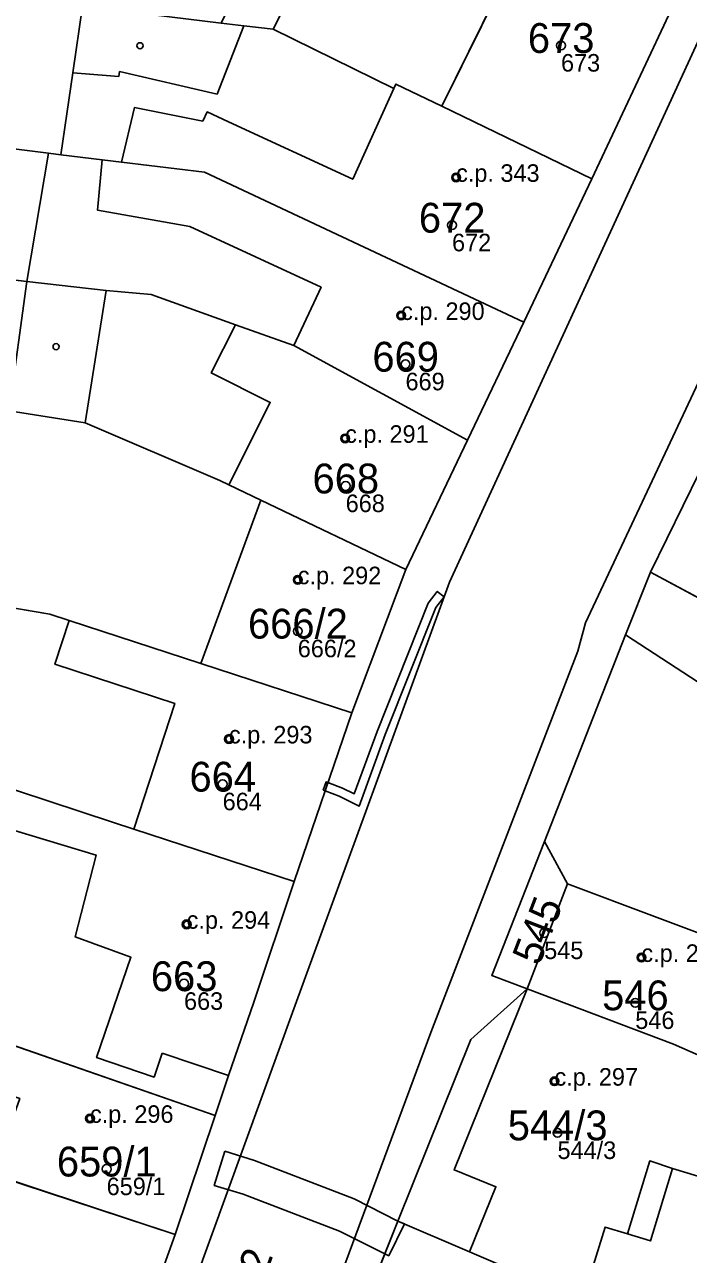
# Model space of a CAD drawing. Extents: x -603967 to -594699, y -1179315 to -1165625.
# Drawn here: x -598473.6 to -598435.8, y -1172399 to -1172329 of the extents above; entities that cross this region are included whole.
import ezdxf

# ---------------------------------------------------------------- set-up
doc = ezdxf.new("R2010")
doc.units = 0
for name, color, linetype in [('Definiční body', 7, 'Continuous'), ('Hranice parcel', 7, 'Continuous'), ('Parcelní čísla', 7, 'Continuous'), ('Polygon budovy', 7, 'Continuous'), ('Polygon parcely', 7, 'Continuous'), ('Vnitřní kresba', 7, 'Continuous'), ('Věcná břemena k části', 7, 'Continuous'), ('Značky budov', 7, 'Continuous')]:
    doc.layers.add(name, color=color, linetype=linetype)

msp = doc.modelspace()

# ---------------------------------------------------------------- linework, layer by layer
at = {"layer": 'Definiční body'}
for centre in [(-598443.02, -1172330.13994), (-598449, -1172337.65994), (-598449.23, -1172340.37994), (-598452.13, -1172345.52994), (-598451.88, -1172348.29994), (-598455.32, -1172352.52994), (-598455.29, -1172355.23994), (-598458.02, -1172360.58994), (-598458.02, -1172363.50994), (-598461.94, -1172369.65994), (-598462.3, -1172372.22994), (-598464.35, -1172380.21994), (-598443.98, -1172380.70994), (-598438.44, -1172382.10994), (-598464.5, -1172383.59994), (-598438.79, -1172384.68994), (-598443.39, -1172389.15994), (-598469.86, -1172391.27994), (-598443.22, -1172392.09994), (-598468.91, -1172394.15994)]:
    msp.add_circle(centre, 0.25, dxfattribs=at)
at = {"layer": 'Hranice parcel'}
for p, q in [((-598441.27, -1172337.74), (-598436.88, -1172328.4)), ((-598445.14, -1172345.9), (-598441.27, -1172337.74)), ((-598473.45, -1172343.58), (-598478.41, -1172343.01)), ((-598474.47, -1172350.95), (-598473.45, -1172343.58)), ((-598468.93, -1172344.1), (-598473.45, -1172343.58)), ((-598466.37, -1172344.33), (-598468.93, -1172344.1)), ((-598448.35, -1172352.63), (-598445.14, -1172345.9)), ((-598448.35, -1172352.63), (-598458.25, -1172347.23)), ((-598470.14, -1172351.64), (-598474.47, -1172350.95)), ((-598451.86, -1172359.99), (-598448.35, -1172352.63)), ((-598454.94, -1172368.17), (-598451.86, -1172359.99)), ((-598472.15, -1172362.55), (-598479.28, -1172361.33)), ((-598443.97, -1172375.5), (-598439.34, -1172363.73)), ((-598458.22, -1172377.78), (-598454.94, -1172368.17)), ((-598442.65, -1172377.91), (-598443.97, -1172375.5)), ((-598460.53, -1172384.65), (-598458.22, -1172377.78)), ((-598444.94, -1172383.9), (-598442.65, -1172377.91)), ((-598478.87, -1172385.5), (-598462.73, -1172391.11)), ((-598452.31, -1172397.13), (-598456.32, -1172407.16))]:
    msp.add_line(p, q, dxfattribs=at)
for points in [[(-598471.52, -1172336.37), (-598470.83, -1172331.69), (-598470.28, -1172327.9)], [(-598441.27, -1172337.74), (-598449.82, -1172333.6), (-598452.43, -1172332.34), (-598452.54, -1172332.59), (-598459.43, -1172329.22), (-598461.09, -1172329.02), (-598462.39, -1172328.86)], [(-598471.52, -1172336.37), (-598472.23, -1172336.28), (-598476.5, -1172335.75)], [(-598445.14, -1172345.9), (-598463.33, -1172337.36), (-598468.06, -1172336.79), (-598469.16, -1172336.66), (-598471.52, -1172336.37)], [(-598458.25, -1172347.23), (-598461.57, -1172346.05), (-598466.37, -1172344.33)], [(-598451.86, -1172359.99), (-598460.12, -1172356.04), (-598461.94, -1172355.17), (-598462.46, -1172354.92), (-598470.14, -1172351.64)], [(-598434.19, -1172352.55), (-598437.93, -1172360.15), (-598439.34, -1172363.73)], [(-598454.94, -1172368.17), (-598463.55, -1172365.36), (-598471.05, -1172362.91), (-598472.15, -1172362.55)], [(-598439.34, -1172363.73), (-598421.71, -1172375.22), (-598418.9, -1172377.05)], [(-598458.22, -1172377.78), (-598467.37, -1172374.79), (-598468.57, -1172374.4), (-598475.85, -1172372), (-598477.05, -1172371.61), (-598479.76, -1172371.3)], [(-598443.97, -1172375.5), (-598446.97, -1172383.13), (-598444.94, -1172383.9)], [(-598424.9, -1172384.6), (-598427.78, -1172383.5), (-598442.65, -1172377.91)], [(-598444.94, -1172383.9), (-598448.16, -1172386.78), (-598452.31, -1172397.13)], [(-598434.41, -1172388.02), (-598436.62, -1172387.04), (-598444.94, -1172383.9)], [(-598462.73, -1172391.11), (-598461.96, -1172388.84), (-598460.53, -1172384.65)], [(-598428.4, -1172390.7), (-598430.08, -1172396.13), (-598436.67, -1172394.13), (-598437.93, -1172398.26), (-598439.24, -1172397.86), (-598440.51, -1172397.47), (-598441.79, -1172401.63)], [(-598462.73, -1172391.11), (-598465.01, -1172397.9), (-598466.99, -1172403.4)], [(-598452.31, -1172397.13), (-598448.23, -1172398.88), (-598441.79, -1172401.63)]]:
    msp.add_lwpolyline(points, dxfattribs=at)
at = {"layer": 'Polygon budovy'}
for points in [[(-598445.23, -1172324.34), (-598449.82, -1172333.6), (-598441.27, -1172337.74), (-598436.88, -1172328.4)], [(-598463.43, -1172334.46), (-598467.33, -1172333.68), (-598468.06, -1172336.79), (-598463.33, -1172337.36), (-598445.14, -1172345.9), (-598441.27, -1172337.74), (-598449.82, -1172333.6), (-598452.43, -1172332.34), (-598452.54, -1172332.59), (-598454.89, -1172337.76), (-598461.96, -1172334.5), (-598463.19, -1172333.93)], [(-598464.17, -1172340.46), (-598456.69, -1172343.92), (-598458.25, -1172347.23), (-598448.35, -1172352.63), (-598445.14, -1172345.9), (-598463.33, -1172337.36), (-598468.06, -1172336.79), (-598469.16, -1172336.66), (-598469.44, -1172339.52)], [(-598461.57, -1172346.05), (-598462.95, -1172348.8), (-598459.59, -1172350.48), (-598461.94, -1172355.17), (-598460.12, -1172356.04), (-598451.86, -1172359.99), (-598448.35, -1172352.63), (-598458.25, -1172347.23)], [(-598434.19, -1172352.55), (-598437.93, -1172360.15), (-598433.58, -1172362.49), (-598434.44, -1172364.09), (-598429.28, -1172366.87), (-598428.16, -1172364.77), (-598428.37, -1172364.67), (-598425.45, -1172359.19), (-598424.82, -1172358.01), (-598426.04, -1172357.16), (-598426.3, -1172356.51)], [(-598460.12, -1172356.04), (-598463.55, -1172365.36), (-598454.94, -1172368.17), (-598451.86, -1172359.99)], [(-598471.05, -1172362.91), (-598471.86, -1172365.4), (-598465.03, -1172367.63), (-598467.37, -1172374.79), (-598458.22, -1172377.78), (-598454.94, -1172368.17), (-598463.55, -1172365.36)], [(-598465.74, -1172387.55), (-598461.96, -1172388.84), (-598460.53, -1172384.65), (-598458.22, -1172377.78), (-598467.37, -1172374.79), (-598468.57, -1172374.4), (-598475.85, -1172372), (-598476.39, -1172374.2), (-598469.51, -1172376.27), (-598470.7, -1172380.93), (-598467.53, -1172382.09), (-598469.48, -1172387.81), (-598466.21, -1172388.92)], [(-598442.65, -1172377.91), (-598444.94, -1172383.9), (-598436.62, -1172387.04), (-598434.41, -1172388.02), (-598433.06, -1172384.36), (-598428.69, -1172385.97), (-598427.78, -1172383.5)], [(-598485.51, -1172387.82), (-598482.25, -1172388.2), (-598481.81, -1172386.82), (-598478.94, -1172387.74), (-598479.39, -1172389.15), (-598476.57, -1172390.12), (-598476.28, -1172389.37), (-598473.86, -1172390.15), (-598475.42, -1172394.46), (-598465.01, -1172397.9), (-598462.73, -1172391.11), (-598478.87, -1172385.5), (-598481.71, -1172384.51), (-598485.1, -1172384.33)], [(-598441.79, -1172401.63), (-598440.51, -1172397.47), (-598439.24, -1172397.86), (-598437.96, -1172393.7), (-598436.67, -1172394.13), (-598430.08, -1172396.13), (-598428.4, -1172390.7), (-598434.41, -1172388.02), (-598436.62, -1172387.04), (-598444.94, -1172383.9), (-598449.11, -1172394.21), (-598446.73, -1172395.17), (-598448.23, -1172398.88)]]:
    msp.add_lwpolyline(points, close=True, dxfattribs=at)
at = {"layer": 'Polygon parcely'}
for points in [[(-598456.32, -1172407.16), (-598452.31, -1172397.13), (-598448.16, -1172386.78), (-598444.94, -1172383.9), (-598446.97, -1172383.13), (-598443.97, -1172375.5), (-598439.34, -1172363.73), (-598437.93, -1172360.15), (-598434.19, -1172352.55), (-598431.01, -1172346.05), (-598427.89, -1172339.64), (-598424.24, -1172332.21), (-598419.31, -1172322.33), (-598415.28, -1172314.08), (-598411.29, -1172305.97), (-598407.36, -1172297.98), (-598403.38, -1172289.88), (-598400.7, -1172284.45), (-598398.06, -1172279.06), (-598395.34, -1172273.56), (-598392.5, -1172267.69)], [(-598408.69, -1172269.86), (-598412.21, -1172276.94), (-598414.31, -1172280.36), (-598414.92, -1172282.6), (-598418.46, -1172289.59), (-598422.63, -1172298.54), (-598427.81, -1172309.38), (-598431.72, -1172317.46), (-598434.26, -1172322.85), (-598436.88, -1172328.4), (-598441.27, -1172337.74), (-598445.14, -1172345.9), (-598448.35, -1172352.63), (-598451.86, -1172359.99), (-598454.94, -1172368.17), (-598458.22, -1172377.78)], [(-598458.22, -1172377.78), (-598460.53, -1172384.65), (-598461.96, -1172388.84), (-598462.73, -1172391.11), (-598465.01, -1172397.9), (-598466.99, -1172403.4), (-598467.29, -1172404.22)]]:
    msp.add_lwpolyline(points, dxfattribs=at)
for points in [[(-598454.74, -1172319.66), (-598455.33, -1172319.37), (-598457.72, -1172319.05), (-598459.94, -1172323.79), (-598460.42, -1172324.79), (-598462.39, -1172328.86), (-598461.09, -1172329.02), (-598459.43, -1172329.22), (-598452.54, -1172332.59), (-598452.43, -1172332.34), (-598449.82, -1172333.6), (-598441.27, -1172337.74), (-598436.88, -1172328.4), (-598445.23, -1172324.34)], [(-598514.56, -1172322.37), (-598515.53, -1172331.05), (-598476.5, -1172335.75), (-598472.23, -1172336.28), (-598471.52, -1172336.37), (-598470.83, -1172331.69), (-598470.28, -1172327.9)], [(-598462.39, -1172328.86), (-598470.28, -1172327.9), (-598470.83, -1172331.69), (-598471.52, -1172336.37), (-598469.16, -1172336.66), (-598468.06, -1172336.79), (-598463.33, -1172337.36), (-598445.14, -1172345.9), (-598441.27, -1172337.74), (-598449.82, -1172333.6), (-598452.43, -1172332.34), (-598452.54, -1172332.59), (-598459.43, -1172329.22), (-598461.09, -1172329.02)], [(-598476.5, -1172335.75), (-598478.41, -1172343.01), (-598473.45, -1172343.58), (-598468.93, -1172344.1), (-598466.37, -1172344.33), (-598461.57, -1172346.05), (-598458.25, -1172347.23), (-598448.35, -1172352.63), (-598445.14, -1172345.9), (-598463.33, -1172337.36), (-598468.06, -1172336.79), (-598469.16, -1172336.66), (-598471.52, -1172336.37), (-598472.23, -1172336.28)], [(-598473.45, -1172343.58), (-598478.41, -1172343.01), (-598516.34, -1172338.68), (-598517.2, -1172346.94), (-598483.48, -1172350.1), (-598474.47, -1172350.95)], [(-598461.57, -1172346.05), (-598466.37, -1172344.33), (-598468.93, -1172344.1), (-598473.45, -1172343.58), (-598474.47, -1172350.95), (-598470.14, -1172351.64), (-598462.46, -1172354.92), (-598461.94, -1172355.17), (-598460.12, -1172356.04), (-598451.86, -1172359.99), (-598448.35, -1172352.63), (-598458.25, -1172347.23)], [(-598470.14, -1172351.64), (-598474.47, -1172350.95), (-598483.48, -1172350.1), (-598484.52, -1172360.75), (-598480.96, -1172361.14), (-598479.28, -1172361.33), (-598472.15, -1172362.55), (-598471.05, -1172362.91), (-598463.55, -1172365.36), (-598454.94, -1172368.17), (-598451.86, -1172359.99), (-598460.12, -1172356.04), (-598461.94, -1172355.17), (-598462.46, -1172354.92)], [(-598424.82, -1172358.01), (-598426.04, -1172357.16), (-598426.3, -1172356.51), (-598434.19, -1172352.55), (-598437.93, -1172360.15), (-598439.34, -1172363.73), (-598421.71, -1172375.22), (-598418.9, -1172377.05), (-598413.95, -1172369.57), (-598416.7, -1172367.75), (-598415.91, -1172367.27), (-598414.48, -1172365.21), (-598421.5, -1172360.32)], [(-598479.28, -1172361.33), (-598480.96, -1172361.14), (-598484.52, -1172360.75), (-598485.02, -1172360.69), (-598485.8, -1172370.6), (-598482.1, -1172371.03), (-598479.76, -1172371.3), (-598477.05, -1172371.61), (-598475.85, -1172372), (-598468.57, -1172374.4), (-598467.37, -1172374.79), (-598458.22, -1172377.78), (-598454.94, -1172368.17), (-598463.55, -1172365.36), (-598471.05, -1172362.91), (-598472.15, -1172362.55)], [(-598443.97, -1172375.5), (-598442.65, -1172377.91), (-598427.78, -1172383.5), (-598424.9, -1172384.6), (-598423.96, -1172382.12), (-598421.92, -1172382.89), (-598418.9, -1172377.05), (-598421.71, -1172375.22), (-598439.34, -1172363.73)], [(-598462.73, -1172391.11), (-598461.96, -1172388.84), (-598460.53, -1172384.65), (-598458.22, -1172377.78), (-598467.37, -1172374.79), (-598468.57, -1172374.4), (-598475.85, -1172372), (-598477.05, -1172371.61), (-598479.76, -1172371.3), (-598480.32, -1172378.21), (-598476.9, -1172378.65), (-598478.87, -1172385.5)], [(-598444.94, -1172383.9), (-598442.65, -1172377.91), (-598443.97, -1172375.5), (-598446.97, -1172383.13)], [(-598418.12, -1172394.02), (-598415.6, -1172388.08), (-598422.05, -1172385.65), (-598424.9, -1172384.6), (-598427.78, -1172383.5), (-598442.65, -1172377.91), (-598444.94, -1172383.9), (-598436.62, -1172387.04), (-598434.41, -1172388.02), (-598428.4, -1172390.7), (-598425.34, -1172392.06), (-598424.88, -1172392.27), (-598421.56, -1172393.79), (-598417.37, -1172396.14), (-598416.72, -1172394.61)], [(-598482.88, -1172399.06), (-598479.81, -1172400.08), (-598479.37, -1172400.22), (-598476.97, -1172401.02), (-598476.71, -1172400.19), (-598466.99, -1172403.4), (-598465.01, -1172397.9), (-598462.73, -1172391.11), (-598478.87, -1172385.5), (-598481.71, -1172384.51), (-598485.1, -1172384.33), (-598485.51, -1172387.82), (-598486.63, -1172387.69), (-598487.93, -1172397.82), (-598486.21, -1172397.96), (-598486.01, -1172398.03)], [(-598448.16, -1172386.78), (-598452.31, -1172397.13), (-598448.23, -1172398.88), (-598441.79, -1172401.63), (-598440.51, -1172397.47), (-598439.24, -1172397.86), (-598437.93, -1172398.26), (-598436.67, -1172394.13), (-598430.08, -1172396.13), (-598428.4, -1172390.7), (-598434.41, -1172388.02), (-598436.62, -1172387.04), (-598444.94, -1172383.9)], [(-598391.21, -1172418.19), (-598398.65, -1172414.95), (-598395.61, -1172408.45), (-598400.68, -1172405.83), (-598413.93, -1172398.43), (-598417.37, -1172396.14), (-598421.56, -1172393.79), (-598424.88, -1172392.27), (-598425.34, -1172392.06), (-598428.4, -1172390.7), (-598430.08, -1172396.13), (-598436.67, -1172394.13), (-598437.93, -1172398.26), (-598439.24, -1172397.86), (-598440.51, -1172397.47), (-598441.79, -1172401.63), (-598431.49, -1172406.01), (-598393.03, -1172422.48)], [(-598456.32, -1172407.16), (-598454.1, -1172408.23), (-598455.71, -1172411.95), (-598450.52, -1172414.35), (-598445.79, -1172416.91), (-598441.13, -1172419.1), (-598436.56, -1172421.43), (-598431.71, -1172423.42), (-598427.24, -1172425.9), (-598425.49, -1172426.77), (-598417.51, -1172412.17), (-598431.49, -1172406.01), (-598441.79, -1172401.63), (-598448.23, -1172398.88), (-598452.31, -1172397.13)]]:
    msp.add_lwpolyline(points, close=True, dxfattribs=at)
at = {"layer": 'Vnitřní kresba'}
for p, q in [((-598445.23, -1172324.34), (-598449.82, -1172333.6)), ((-598459.43, -1172329.22), (-598457.77, -1172325.91)), ((-598462.61, -1172332.91), (-598461.09, -1172329.02)), ((-598434.8, -1172329.03), (-598449.38, -1172360.73)), ((-598468.21, -1172331.91), (-598470.83, -1172331.69)), ((-598468.17, -1172331.62), (-598468.21, -1172331.91)), ((-598468.17, -1172331.62), (-598462.61, -1172332.91)), ((-598441.63, -1172363.04), (-598426.81, -1172331.44)), ((-598454.89, -1172337.76), (-598452.54, -1172332.59)), ((-598467.33, -1172333.68), (-598468.06, -1172336.79)), ((-598463.43, -1172334.46), (-598467.33, -1172333.68)), ((-598463.19, -1172333.93), (-598463.43, -1172334.46)), ((-598461.96, -1172334.5), (-598463.19, -1172333.93)), ((-598461.96, -1172334.5), (-598454.89, -1172337.76)), ((-598472.23, -1172336.28), (-598473.45, -1172343.58)), ((-598469.16, -1172336.66), (-598469.44, -1172339.52)), ((-598469.44, -1172339.52), (-598464.17, -1172340.46)), ((-598464.17, -1172340.46), (-598456.69, -1172343.92)), ((-598468.93, -1172344.1), (-598470.14, -1172351.64)), ((-598456.69, -1172343.92), (-598458.25, -1172347.23)), ((-598461.57, -1172346.05), (-598462.95, -1172348.8)), ((-598462.95, -1172348.8), (-598459.59, -1172350.48)), ((-598459.59, -1172350.48), (-598461.94, -1172355.17)), ((-598460.12, -1172356.04), (-598463.55, -1172365.36)), ((-598437.93, -1172360.15), (-598433.58, -1172362.49)), ((-598449.38, -1172360.73), (-598458.24, -1172385.04)), ((-598471.05, -1172362.91), (-598471.86, -1172365.4)), ((-598442.06, -1172364.65), (-598441.63, -1172363.04)), ((-598450.43, -1172386.39), (-598442.06, -1172364.65)), ((-598471.86, -1172365.4), (-598465.03, -1172367.63)), ((-598467.37, -1172374.79), (-598465.03, -1172367.63)), ((-598469.51, -1172376.27), (-598476.39, -1172374.2)), ((-598470.7, -1172380.93), (-598469.51, -1172376.27)), ((-598470.7, -1172380.93), (-598467.53, -1172382.09)), ((-598469.48, -1172387.81), (-598467.53, -1172382.09)), ((-598449.11, -1172394.21), (-598444.94, -1172383.9)), ((-598458.24, -1172385.04), (-598468.11, -1172412.14)), ((-598460.7, -1172413.99), (-598450.43, -1172386.39)), ((-598466.21, -1172388.92), (-598469.48, -1172387.81)), ((-598465.74, -1172387.55), (-598466.21, -1172388.92)), ((-598461.96, -1172388.84), (-598465.74, -1172387.55)), ((-598446.73, -1172395.17), (-598449.11, -1172394.21)), ((-598437.96, -1172393.7), (-598439.24, -1172397.86)), ((-598436.67, -1172394.13), (-598437.96, -1172393.7)), ((-598475.42, -1172394.46), (-598465.01, -1172397.9)), ((-598448.23, -1172398.88), (-598446.73, -1172395.17))]:
    msp.add_line(p, q, dxfattribs=at)
at = {"layer": 'Věcná břemena k části'}
for points in [[(-598456.3, -1172372.14), (-598456.46, -1172372.61), (-598455.67, -1172372.91), (-598454.52, -1172373.48), (-598453.04, -1172369.41), (-598450.15, -1172362.17), (-598449.68, -1172361.56), (-598450.07, -1172361.25), (-598450.59, -1172361.91), (-598453.5, -1172369.23), (-598454.8, -1172372.78), (-598455.47, -1172372.45)], [(-598456.58, -1172372.57), (-598456.46, -1172372.61), (-598456.3, -1172372.14), (-598456.41, -1172372.1)], [(-598462.17, -1172393.15), (-598462.78, -1172395.09), (-598461.14, -1172395.6), (-598455.65, -1172397.71), (-598453.06, -1172398.99), (-598452.31, -1172397.13), (-598454.81, -1172395.85), (-598460.48, -1172393.68)], [(-598452.31, -1172397.13), (-598453.06, -1172398.99), (-598452.84, -1172399.1), (-598451.94, -1172397.29)]]:
    msp.add_lwpolyline(points, close=True, dxfattribs=at)
at = {"layer": 'Značky budov'}
for centre in [(-598467.0068, -1172330.15916), (-598449.0068, -1172337.65916), (-598452.1368, -1172345.52916), (-598471.7868, -1172347.29916), (-598455.3268, -1172352.52916), (-598458.0268, -1172360.58916), (-598461.9468, -1172369.65916), (-598464.3568, -1172380.21916), (-598438.4468, -1172382.10916), (-598443.3968, -1172389.15916), (-598469.8668, -1172391.27916)]:
    msp.add_circle(centre, 0.175, dxfattribs=at)

# ---------------------------------------------------------------- texts
at = {"layer": 'Definiční body'}
for s, p in [('673', (-598443.02, -1172331.629)), ('c.p. 343', (-598449, -1172337.91)), ('672', (-598449.23, -1172341.869)), ('c.p. 290', (-598452.13, -1172345.78)), ('669', (-598451.88, -1172349.789)), ('c.p. 291', (-598455.32, -1172352.78)), ('668', (-598455.29, -1172356.729)), ('c.p. 292', (-598458.02, -1172360.84)), ('666/2', (-598458.02, -1172364.999)), ('c.p. 293', (-598461.94, -1172369.91)), ('664', (-598462.3, -1172373.719)), ('c.p. 294', (-598464.35, -1172380.47)), ('545', (-598443.98, -1172382.199)), ('c.p. 268', (-598438.44, -1172382.36)), ('663', (-598464.5, -1172385.089)), ('546', (-598438.79, -1172386.179)), ('c.p. 297', (-598443.39, -1172389.41)), ('c.p. 296', (-598469.86, -1172391.53)), ('544/3', (-598443.22, -1172393.589)), ('659/1', (-598468.91, -1172395.649))]:
    msp.add_text(s, height=0.999996, dxfattribs=at).set_placement(p)
at = {"layer": 'Parcelní čísla'}
for s, p in [('673', (-598444.91, -1172330.565)), ('672', (-598451.12, -1172340.805)), ('669', (-598453.77, -1172348.725)), ('668', (-598457.18, -1172355.665)), ('666/2', (-598460.856, -1172363.935)), ('664', (-598464.19, -1172372.655)), ('663', (-598466.39, -1172384.025)), ('546', (-598440.68, -1172385.115)), ('544/3', (-598446.056, -1172392.525)), ('659/1', (-598471.746, -1172394.585))]:
    msp.add_text(s, height=1.699998, dxfattribs=at).set_placement(p)
for s, rotation, p in [('545', 68.9999972, (-598444.26, -1172382.627)), ('621/2', 70, (-598461.35, -1172404.435))]:
    msp.add_text(s, height=1.699998, rotation=rotation, dxfattribs=at).set_placement(p)

doc.saveas('drawing.dxf')
